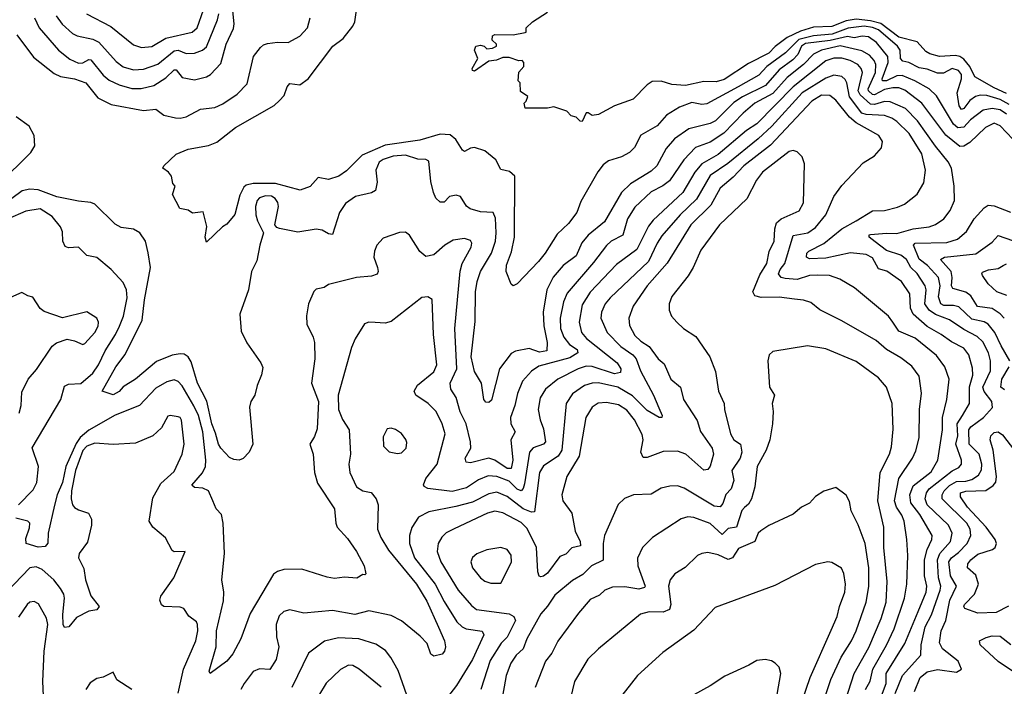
# Model space of a CAD drawing. Extents: x 1550320 to 1685906, y 509093 to 640511.
# Tile 302 of 532: x 1657505 to 1662355, y 546541 to 549826. Entities that reach past the tile are written whole.
import ezdxf

# ---------------------------------------------------------------- set-up
doc = ezdxf.new("R2010")
doc.units = 0

msp = doc.modelspace()

# ---------------------------------------------------------------- linework, layer by layer
at = {"layer": '0CON20XD'}
for points in [[(1657576.9, 549835), (1657599.7, 549785), (1657695.4, 549675), (1657751.7, 549631.7), (1657795, 549612.2), (1657815, 549613.9), (1657845, 549630.4), (1657855, 549627.3), (1657915, 549553.2), (1657945, 549528.1), (1657994.1, 549504.1), (1658057.5, 549487.5), (1658102.8, 549487.2), (1658165, 549501), (1658225, 549538.6), (1658265, 549579.2), (1658275, 549579.5), (1658305, 549541.8), (1658365, 549529.6), (1658425, 549543.8), (1658445, 549556.2), (1658495, 549610.6), (1658521.9, 549705), (1658557.5, 549782.5), (1658560.9, 549805), (1658553.3, 549886.7)], [(1658105, 549688.2), (1658155, 549694.1), (1658225, 549734.2), (1658354.8, 549765.2), (1658378.8, 549785), (1658410.2, 549875)], [(1662378.1, 549408.1), (1662335, 549432.7), (1662268.5, 549451.5), (1662235.8, 549454.2), (1662213.1, 549446.9), (1662185, 549426.9), (1662155, 549388.8), (1662143.8, 549383.8), (1662131.6, 549401.6), (1662121.7, 549465), (1662143.9, 549535), (1662143.7, 549555), (1662129.2, 549575), (1662097.5, 549585), (1662055, 549563.1), (1662025, 549561.9), (1661975, 549581.4), (1661935, 549589), (1661885.1, 549615.1), (1661855, 549621.4), (1661844.1, 549634.1), (1661841.9, 549675), (1661828.9, 549695), (1661735.1, 549775.1), (1661705, 549787.9), (1661665, 549793.6), (1661585, 549784.9), (1661507.5, 549755), (1661415, 549747.1), (1661342, 549728), (1661276.8, 549663.2), (1661184.3, 549595.7), (1661145, 549552.5), (1661044.5, 549494.5), (1660889.3, 549410.7), (1660865, 549407.9), (1660815, 549417.4), (1660755.2, 549394.8), (1660690.6, 549355), (1660645, 549303.6), (1660565, 549256.9), (1660533.1, 549196.9), (1660509.2, 549170.8), (1660469.5, 549150.5), (1660405, 549130.3), (1660379, 549111), (1660353, 549077), (1660269.5, 548930.5), (1660249.6, 548875), (1660208.4, 548821.6), (1660151.7, 548768.3), (1660093.2, 548675), (1660060.9, 548635), (1659955, 548524.2), (1659935, 548514.2), (1659925, 548522.5), (1659900.8, 548585), (1659902.9, 548617.1), (1659927.2, 548682.8), (1659942.5, 548755), (1659943.3, 549055), (1659918, 549078), (1659875, 549088.1), (1659849.5, 549135), (1659795, 549178.9), (1659745, 549195.4), (1659725, 549192.3), (1659695, 549176.5), (1659685, 549182.2), (1659652.8, 549235), (1659625, 549258.9), (1659575, 549261.5), (1659475, 549232), (1659305, 549206.9), (1659191.2, 549158.8), (1659115, 549080.8), (1659076, 549055), (1659025, 549038.5), (1658975, 549048.6), (1658935, 549004.5), (1658885.6, 548985.6), (1658765, 549018.9), (1658655, 549019.2), (1658619.9, 549010.1), (1658609.3, 549000.7), (1658589.6, 548960.4), (1658565, 548866), (1658525, 548818.8), (1658503.3, 548805), (1658425, 548730), (1658417.5, 548755), (1658427.1, 548807.1), (1658408.3, 548878.3), (1658355, 548872.5), (1658335, 548887.5), (1658293.3, 548895), (1658257.5, 548965), (1658270, 549005), (1658258.3, 549018.3), (1658252.5, 549055), (1658237.5, 549075), (1658210, 549095), (1658213.8, 549105), (1658275, 549162.5), (1658335, 549187.5), (1658435, 549205.8), (1658475, 549222.5), (1658568, 549295), (1658757.4, 549402.6), (1658785, 549428), (1658807, 549453), (1658822.5, 549495), (1658835, 549512), (1658885, 549504.2), (1658926.1, 549533.9), (1659047.1, 549695), (1659097.2, 549732.8), (1659145.4, 549794.6), (1659155.5, 549815), (1659167.3, 549895)], [(1657490.5, 549750.5), (1657572, 549642), (1657675, 549560.7), (1657706.3, 549546.3), (1657775, 549534.8), (1657830, 549515), (1657890.1, 549440.1), (1657955, 549407.8), (1658115, 549377.7), (1658175.5, 549385.5), (1658215.3, 549355.3), (1658271.9, 549341.9), (1658295, 549340), (1658325, 549347.9), (1658395, 549384.4), (1658465, 549393.3), (1658505, 549410.8), (1658575, 549459.5), (1658625, 549510), (1658656.7, 549645), (1658690.5, 549689.5), (1658705, 549702), (1658725, 549708), (1658774.5, 549715.5), (1658827, 549713), (1658885, 549744.4), (1658922.2, 549785), (1658935.7, 549835)], [(1657684.4, 549844.4), (1657713.7, 549803.7), (1657765, 549757.5), (1657786.8, 549746.8), (1657865, 549729.5), (1657895, 549714.7), (1657980.1, 549620.1), (1658015, 549592.8), (1658065, 549578.1), (1658115, 549581.9), (1658185, 549606.1), (1658265, 549672.5), (1658285, 549676.2), (1658325, 549659.4), (1658365, 549660.3), (1658404.4, 549675), (1658425, 549692.3), (1658478.5, 549825), (1658485.2, 549855)], [(1657834.4, 549855), (1657952.8, 549792.8), (1658065, 549701.5), (1658105, 549688.2)], [(1662365, 549462.8), (1662305, 549489.6), (1662209.5, 549545), (1662185.3, 549595.3), (1662155, 549631), (1662135, 549644.5), (1662115, 549648.7), (1662035, 549644), (1661987.7, 549657.7), (1661968.5, 549668.5), (1661925, 549716.2), (1661835, 549739.5), (1661746.4, 549806.4), (1661695, 549820.8), (1661625, 549828), (1661575, 549820.7), (1661505, 549792.6), (1661415, 549788.6), (1661350.1, 549770.1), (1661285, 549737.4), (1661226, 549694), (1661195, 549661.3), (1661095, 549609.5), (1660975, 549531.4), (1660935, 549519), (1660875, 549522), (1660785, 549501.9), (1660716.8, 549506.8), (1660665, 549523.5), (1660619.5, 549520.5), (1660595.7, 549504.3), (1660526.7, 549435), (1660435, 549401.5), (1660355, 549358.8), (1660325, 549353.3), (1660305, 549367.5), (1660295, 549367.5), (1660275, 549323.8), (1660265, 549326.2), (1660245, 549346.2), (1660221.7, 549351.7), (1660200, 549375), (1660136.4, 549396.4), (1660105, 549390), (1659995, 549390), (1659990, 549415), (1660000, 549425), (1660007, 549447), (1659971.7, 549471.7), (1659970, 549515), (1659960, 549525), (1659963, 549567), (1659987.5, 549595), (1659987.5, 549615), (1659980, 549625), (1659963.6, 549623.6), (1659915, 549640), (1659885, 549640), (1659853.6, 549626.4), (1659815, 549620.8), (1659745, 549571.9), (1659735.8, 549575.8), (1659733.5, 549585), (1659760.6, 549635), (1659745.6, 549675), (1659750.8, 549695), (1659775, 549700.6), (1659793.3, 549695), (1659805, 549682.5), (1659833.3, 549685), (1659852.5, 549695), (1659852.5, 549705), (1659832.5, 549725), (1659833, 549747), (1659845, 549752.5), (1659935, 549751.2), (1659995, 549762.5), (1660000, 549765), (1660000, 549785), (1660030, 549815), (1660105, 549862.5)], [(1662365, 549360.3), (1662335, 549381.1), (1662295, 549388.7), (1662250.1, 549379.9), (1662187.4, 549332.6), (1662155, 549296.9), (1662125, 549293.5), (1662105, 549310.6), (1662020.5, 549450.5), (1661984.8, 549484.8), (1661914.3, 549524.3), (1661850.9, 549550.9), (1661825, 549548.5), (1661775, 549524.5), (1661754.6, 549524.6), (1661753.5, 549535), (1661782.3, 549615), (1661781.1, 549645), (1661725, 549714.2), (1661685, 549741.2), (1661655, 549745.2), (1661615, 549736), (1661582.9, 549742.9), (1661497.2, 549722.8), (1661375, 549708.5), (1661356.5, 549695), (1661337.2, 549655), (1661312.2, 549627.8), (1661245, 549579.4), (1661177.6, 549502.4), (1661065, 549445.2), (1661022.7, 549417.3), (1660932.1, 549327.9), (1660905, 549313.8), (1660801.3, 549288.7), (1660730.9, 549239.1), (1660688.7, 549191.3), (1660643.6, 549105), (1660615, 549078.9), (1660513.5, 549016.5), (1660469.3, 548975), (1660385, 548829.6), (1660305.6, 548764.4), (1660274.4, 548725.6), (1660245, 548662.3), (1660182.3, 548615), (1660132.8, 548557.2), (1660100.5, 548495), (1660083.8, 548385), (1660087.1, 548317.1), (1660103.2, 548235), (1660101.5, 548195), (1660065, 548187.7), (1660014.2, 548205.8), (1659946.7, 548193.3), (1659925, 548181.5), (1659867.8, 548105), (1659828.7, 547951.3), (1659815, 547939.2), (1659800.6, 547940.6), (1659791.4, 547955), (1659778.6, 548035), (1659745, 548092.5), (1659728, 548165), (1659748.1, 548338.1), (1659750.2, 548485), (1659758, 548535), (1659775.2, 548585), (1659828.1, 548675), (1659847.6, 548735), (1659852.2, 548775), (1659847.6, 548847.6), (1659837.1, 548875), (1659775, 548878.8), (1659724, 548894), (1659705, 548907.5), (1659675.8, 548955), (1659655, 548961.9), (1659621.2, 548955), (1659595, 548927.5), (1659575, 548927.5), (1659555, 548945.8), (1659542.5, 548975), (1659529.1, 549029.1), (1659519.4, 549129.4), (1659505, 549137.5), (1659465, 549137.8), (1659405, 549158.2), (1659345, 549153.8), (1659295, 549137.1), (1659275, 549123.1), (1659258.2, 549085), (1659266.1, 549025), (1659256.5, 548985), (1659236.8, 548973.2), (1659159.2, 548955), (1659109.1, 548920.9), (1659079.6, 548875), (1659045, 548767.5), (1659025, 548770.5), (1658995, 548788.6), (1658965, 548794.2), (1658875, 548779.2), (1658785, 548796.2), (1658771.7, 548801.7), (1658761.2, 548815), (1658768.3, 548848.3), (1658778.9, 548905), (1658776.1, 548925), (1658763.6, 548945), (1658745, 548956.7), (1658715, 548957.6), (1658685, 548947.3), (1658674.7, 548935), (1658666.7, 548905), (1658668.2, 548865), (1658675.5, 548835), (1658706, 548775), (1658686.7, 548715), (1658672.4, 548637.6), (1658646.2, 548585), (1658631.8, 548495), (1658588.6, 548375), (1658595, 548291.2), (1658622.9, 548232.9), (1658692, 548135), (1658701.7, 548111.7), (1658696.4, 548076.4), (1658673.8, 548023.8), (1658662.5, 547975), (1658642.5, 547945), (1658636.1, 547916.1), (1658652.5, 547735), (1658635.7, 547695), (1658605, 547664.3), (1658585, 547655.8), (1658558.8, 547658.8), (1658538.3, 547668.3), (1658495, 547714), (1658483.9, 547733.9), (1658469.3, 547789.3), (1658451.4, 547835), (1658426.9, 547946.9), (1658380.4, 548035), (1658349.6, 548139.6), (1658334.1, 548164.1), (1658315, 548178.1), (1658295, 548180.2), (1658255, 548172.3), (1658178.8, 548141.2), (1658075.7, 548055), (1658013.5, 548016.5), (1657995, 547993.8), (1657965, 547976.7), (1657910, 547995), (1657978.8, 548115), (1658023.4, 548176.6), (1658108.5, 548345), (1658119.7, 548445), (1658148.5, 548605), (1658136.9, 548676.9), (1658124.5, 548734.5), (1658095.5, 548775.5), (1658065, 548794), (1658005, 548801.9), (1657975, 548818.1), (1657875, 548916.9), (1657855, 548925.4), (1657795, 548931), (1657686.9, 548953.1), (1657595, 548988.1), (1657555, 548990.3), (1657517.1, 548982.9), (1657415, 548906.2)], [(1662397.3, 549237.3), (1662335, 549302.5), (1662305, 549316.2), (1662261.3, 549295), (1662185, 549220.4), (1662155, 549203.2), (1662135, 549200.7), (1662067.1, 549257.1), (1661948.4, 549415), (1661865, 549478), (1661835, 549489.8), (1661805, 549489.4), (1661765, 549481.4), (1661715, 549455.7), (1661705, 549456.5), (1661686, 549475), (1661684.6, 549485), (1661720, 549565), (1661722.5, 549605), (1661713.9, 549625), (1661690.9, 549650.9), (1661653.2, 549673.2), (1661546.6, 549696.6), (1661453.5, 549676.5), (1661414.7, 549655.3), (1661364.8, 549605), (1661285, 549540.7), (1661215, 549462.9), (1661125, 549414), (1661068.1, 549365), (1660973.9, 549266.1), (1660905, 549222.6), (1660833.6, 549196.4), (1660775.9, 549135), (1660705, 549032), (1660673.4, 549006.6), (1660615, 548977.2), (1660535, 548902.9), (1660497.8, 548845), (1660476.2, 548763.8), (1660418.2, 548735), (1660395, 548714), (1660331.3, 548628.7), (1660202.1, 548477.9), (1660183.3, 548435), (1660167, 548355), (1660168.5, 548305), (1660185, 548262.1), (1660213.1, 548225), (1660250.1, 548200.1), (1660254, 548185), (1660215, 548159.7), (1660061.7, 548118.3), (1660025.2, 548094.8), (1659981.3, 548045), (1659956.5, 547983.5), (1659944.1, 547925), (1659922, 547865), (1659924, 547835), (1659944.6, 547795), (1659924.1, 547755), (1659933.8, 547656.2), (1659925, 547614.6), (1659905, 547614.8), (1659845, 547654.8), (1659815.2, 547665.2), (1659725, 547642.6), (1659703.1, 547645), (1659699.6, 547665), (1659727.4, 547715), (1659725.7, 547745), (1659703.4, 547835), (1659675, 547894.4), (1659654.8, 547964.8), (1659628.9, 548005), (1659624.7, 548035), (1659658, 548105), (1659648.8, 548305), (1659673.6, 548586.4), (1659684.7, 548625.3), (1659728.8, 548705), (1659731.1, 548725), (1659725, 548738.1), (1659695, 548747.5), (1659640.1, 548739.9), (1659598.1, 548715), (1659545, 548667.5), (1659505, 548659.2), (1659475, 548683.8), (1659424.2, 548764.2), (1659405, 548778.8), (1659375, 548777.5), (1659295, 548750), (1659264.5, 548715.5), (1659251.9, 548685), (1659249.4, 548655), (1659267.5, 548605), (1659270.8, 548585), (1659265, 548571.2), (1659237.5, 548562.5), (1659163.9, 548556.1), (1659025, 548520.8), (1659005, 548506.2), (1658981.2, 548501.2), (1658965, 548497.5), (1658953.6, 548486.4), (1658926.5, 548425), (1658916.9, 548366.9), (1658919.5, 548325), (1658950.9, 548260.9), (1658956.5, 548235), (1658959.1, 548155), (1658942.7, 548035), (1658976, 547945), (1658969.4, 547810.6), (1658957.5, 547772.5), (1658934.4, 547735), (1658950, 547685), (1658956.7, 547595), (1658971.7, 547541.7), (1659055.7, 547415), (1659061.1, 547345), (1659068.1, 547325), (1659119.3, 547269.3), (1659163.5, 547205), (1659201.1, 547135), (1659210, 547095), (1659205, 547090), (1659195, 547092.5), (1659165.8, 547074.2), (1659105, 547078.9), (1659055, 547073.1), (1659019.1, 547079.1)], [(1661912.7, 546515), (1661940.8, 546585), (1661975, 546612.1), (1662025, 546624.2), (1662118.7, 546611.3), (1662143.8, 546625), (1662126.7, 546665), (1662050, 546725), (1662034.7, 546755), (1662043.7, 546815), (1662067.2, 546865), (1662086.9, 546965), (1662120, 547035), (1662090, 547085), (1662081.1, 547155), (1662094.3, 547175), (1662129.5, 547200.5), (1662171.4, 547245), (1662190, 547285), (1662186.1, 547315), (1662169.6, 547345), (1662047.8, 547465), (1662047.8, 547485), (1662058.2, 547505), (1662085, 547530), (1662119.6, 547550.4), (1662165, 547551.4), (1662195, 547560), (1662228.1, 547581.9), (1662242.8, 547607.2), (1662244.1, 547635), (1662230.4, 547685), (1662181.7, 547735), (1662180.3, 547805), (1662189.6, 547820.4), (1662252.9, 547865), (1662296.9, 547915), (1662292.8, 547945), (1662255, 547993.5), (1662249, 548015), (1662286.7, 548095), (1662286.1, 548145), (1662276.5, 548185), (1662248.4, 548238.4), (1662221.8, 548265), (1662155, 548298.9), (1662085, 548346.9), (1662015, 548372.5), (1661984.3, 548395), (1661963.9, 548425), (1661970.2, 548495), (1661965.2, 548515), (1661924.9, 548574.9), (1661894.2, 548604.2), (1661872.5, 548645), (1661845, 548664.8), (1661775, 548687.9), (1661719.1, 548730.9), (1661688.6, 548755), (1661689.2, 548765), (1661695, 548767.5), (1661775, 548774.7), (1661825, 548772.5), (1661905, 548795.2), (1661984.1, 548805.9), (1662015, 548816.9), (1662056.2, 548845), (1662087.9, 548885), (1662109.6, 548935), (1662108.2, 549005), (1662095.3, 549095), (1662078.9, 549125), (1662015, 549202.8), (1661927.6, 549327.6), (1661867.9, 549387.9), (1661791.8, 549421.8), (1661765, 549422.8), (1661715, 549408), (1661695, 549409.5), (1661644.9, 549455), (1661635.6, 549475), (1661656.3, 549565), (1661649.7, 549585), (1661632.7, 549605), (1661595.1, 549625.1), (1661555, 549636.7), (1661515, 549637), (1661475, 549623.2), (1661314, 549495), (1661135, 549313), (1661085, 549279.3), (1660945, 549161.2), (1660864.4, 549115.6), (1660831, 549075), (1660770.8, 548975), (1660625, 548838), (1660601.4, 548808.6), (1660545, 548693.2), (1660445, 548618.9), (1660315, 548484), (1660275, 548420.6), (1660260, 548335), (1660271.4, 548285), (1660297.1, 548255), (1660448.2, 548135), (1660465.3, 548105), (1660463.3, 548086.7), (1660435, 548081.2), (1660325, 548117.8), (1660295, 548118.4), (1660255.5, 548105), (1660155, 548055.3), (1660094, 548006), (1660068.2, 547961.8), (1660059.2, 547905), (1660068.2, 547855), (1660085, 547810), (1660095.2, 547745), (1660085, 547734.4), (1660034.5, 547715.5), (1660015.9, 547694.1), (1659990.9, 547539.1), (1659985, 547515.6), (1659975.5, 547505), (1659955, 547513), (1659915, 547551.8), (1659855.7, 547574.3), (1659812.1, 547577.9), (1659765, 547558.8), (1659705, 547519.3), (1659635, 547501.7), (1659515.8, 547515.8), (1659497.1, 547525), (1659493.8, 547533.8), (1659505.4, 547565), (1659560.4, 547635), (1659599.6, 547785), (1659586.2, 547835), (1659556.4, 547895), (1659516.7, 547935), (1659456.5, 547975), (1659448, 547995), (1659464.8, 548025.2), (1659545, 548091.2), (1659559.7, 548125), (1659542.2, 548275), (1659536.6, 548446.6), (1659515, 548460.8), (1659485, 548456.9), (1659335, 548338.5), (1659305, 548330.3), (1659255, 548334.6)], [(1661816.5, 546505), (1661853.9, 546595), (1661943.7, 546695), (1661944.8, 546745), (1661964.4, 546835), (1661996.4, 546893.6), (1662038.8, 547015), (1662041.6, 547035), (1662030.7, 547075), (1662024.9, 547165), (1662036.3, 547195), (1662089.5, 547255), (1662098, 547295), (1662080.3, 547335), (1661975.2, 547435), (1661964.8, 547465), (1661971.7, 547495), (1661985.3, 547515), (1662097.7, 547602.3), (1662131.4, 547618.6), (1662144, 547635), (1662143.7, 547655), (1662116.1, 547735), (1662125.2, 547775), (1662122.5, 547835), (1662148.5, 547875), (1662182.5, 547935), (1662183.8, 548016.2), (1662198.9, 548075), (1662198.1, 548108.1), (1662179.2, 548175), (1662155, 548207.9), (1662095, 548238.2), (1662044.5, 548275), (1661975, 548314.3), (1661905.4, 548375.4), (1661893.2, 548405), (1661890, 548475), (1661847.7, 548535), (1661776.8, 548586.8), (1661735, 548598.7), (1661705, 548652.2), (1661675, 548669.3), (1661596.5, 548676.5), (1661475, 548651.2), (1661395, 548647.5), (1661380, 548655), (1661382.7, 548675), (1661391.8, 548685), (1661465, 548723), (1661555, 548794.7), (1661625.6, 548834.4), (1661705, 548883.6), (1661765, 548886.1), (1661828, 548902), (1661862.4, 548917.6), (1661925, 548965.8), (1661957.6, 549022.4), (1661967.1, 549085), (1661948.8, 549165), (1661886.7, 549265), (1661825, 549324.2), (1661800.8, 549340.8), (1661765, 549353.4), (1661675, 549358.4), (1661653.3, 549365), (1661591.5, 549445), (1661578.4, 549515), (1661570.4, 549530.4), (1661555, 549545.4), (1661515, 549552), (1661475, 549538.1), (1661358.8, 549465), (1661209.1, 549300.9), (1661141.9, 549238.1), (1660992.2, 549117.8), (1660905, 549057.8), (1660838, 548942), (1660758, 548865), (1660668.4, 548761.6), (1660644.6, 548725.4), (1660601.7, 548635), (1660412.8, 548455), (1660388.2, 548425), (1660369.7, 548385), (1660367.8, 548355), (1660398.7, 548285), (1660465.1, 548215.1), (1660524.2, 548175), (1660541.7, 548155), (1660562.7, 548095), (1660627.1, 547975), (1660652.8, 547912.8), (1660670, 547875), (1660667.5, 547865), (1660654, 547866), (1660595, 547899.7), (1660522.9, 547972.9), (1660450.8, 548015), (1660355, 548036), (1660325, 548034.8), (1660286.9, 548023.1), (1660228.4, 547981.6), (1660196.6, 547935), (1660175.8, 547705), (1660156.8, 547675), (1660085, 547626.9), (1660065.3, 547595), (1660039.9, 547400.1), (1660025, 547399.2), (1659985, 547415.7), (1659905, 547477.2), (1659855, 547497.3), (1659815, 547490), (1659735, 547448.8), (1659652.9, 547427.1), (1659519.7, 547400.3), (1659469.2, 547375), (1659436.1, 547323.9), (1659425.3, 547284.7), (1659424.8, 547244.8), (1659448.8, 547175), (1659551, 547045), (1659595, 546959.2), (1659658.6, 546858.6), (1659683.7, 546833.7), (1659703.6, 546823.6), (1659783.1, 546813.1), (1659790.4, 546795), (1659735, 546672.5), (1659656.5, 546545), (1659612.7, 546487.3)], [(1661749.2, 546495), (1661772.4, 546555), (1661773.2, 546605), (1661865, 546752.7), (1661930.5, 546910.5), (1661970, 547005), (1661972.8, 547035), (1661962.4, 547085), (1661961.2, 547165), (1661974, 547215), (1661997.6, 547265), (1661998.9, 547285), (1661937.8, 547387.8), (1661894.4, 547444.4), (1661889.8, 547485), (1661905, 547529.4), (1661995, 547597.9), (1662027.4, 547655), (1662050.3, 547805), (1662051, 547865), (1662072, 547955), (1662082.7, 548055), (1662062.2, 548115), (1662021, 548171), (1661915, 548256.1), (1661835, 548290.4), (1661805, 548335.6), (1661784.5, 548365), (1661616.9, 548505), (1661545, 548547.5), (1661493.3, 548565), (1661435, 548566.9), (1661395, 548564.8), (1661335, 548546.2), (1661275, 548550.2), (1661255, 548556.2), (1661243, 548573), (1661249.8, 548595), (1661274, 548625), (1661315, 548762.1), (1661387.1, 548775), (1661425, 548802.7), (1661476, 548865), (1661514.6, 548955), (1661555, 549009.2), (1661660.2, 549119.8), (1661715.5, 549154.5), (1661750, 549195), (1661754, 549225), (1661737.1, 549255), (1661625, 549317.5), (1661592.4, 549345), (1661525, 549429.4), (1661495, 549452.6), (1661455, 549454.4), (1661405.8, 549425), (1661202.8, 549207.2), (1661071.9, 549105), (1661019.8, 549050.2), (1660955, 548995.4), (1660908.4, 548911.6), (1660811.2, 548815), (1660693.7, 548626.3), (1660595.3, 548515), (1660526.1, 548415), (1660505.4, 548355), (1660508.9, 548318.9), (1660535, 548270), (1660565, 548241.8), (1660605.6, 548215.6), (1660650.4, 548155), (1660679.5, 548129.5), (1660712.1, 548055), (1660759.7, 548015), (1660774.8, 547954.8), (1660841.5, 547851.5), (1660857.5, 547797.5), (1660915.3, 547715), (1660921.9, 547685), (1660905, 547626.2), (1660895, 547610), (1660875, 547606.7), (1660786.4, 547685), (1660745, 547700), (1660675, 547698.6), (1660595, 547668.9), (1660575, 547667.8), (1660564.8, 547694.8), (1660576.2, 547755), (1660571.5, 547781.5), (1660533.4, 547855), (1660495, 547901.1), (1660455, 547928.1), (1660395, 547940), (1660354.2, 547935.8), (1660325, 547916.7), (1660292.5, 547865), (1660259.8, 547675), (1660199.1, 547575), (1660175.4, 547485), (1660180, 547455), (1660224.6, 547395), (1660240.4, 547305), (1660265.5, 547254.5), (1660266.9, 547233.1), (1660225, 547223.1), (1660195, 547192.3), (1660165, 547180.3), (1660105, 547098.5), (1660085, 547083.6), (1660071.1, 547081.1), (1660063.8, 547083.8), (1660057.1, 547105), (1660051, 547225), (1660005, 547318.2), (1659975, 547348.4), (1659885, 547395.3), (1659845, 547403.5), (1659808.6, 547395), (1659645, 547317.5), (1659605, 547296.9), (1659583.4, 547276.6), (1659565.4, 547245), (1659560.4, 547205), (1659579.3, 547155), (1659665, 547015.5), (1659729.9, 546939.9), (1659755, 546919.6), (1659915, 546898.3), (1659939.1, 546885), (1659946.9, 546865), (1659906.2, 546783.8), (1659875.8, 546754.2), (1659822.3, 546667.7), (1659776.2, 546525)], [(1657400, 549015), (1657558.9, 549171.1), (1657579.3, 549205), (1657575.2, 549255.2), (1657550.5, 549300.5), (1657487.7, 549347.7)], [(1661671.7, 546525), (1661693.8, 546566.2), (1661707.3, 546625), (1661775, 546743.1), (1661812.7, 546825), (1661863.7, 546975), (1661874.8, 547045), (1661878.9, 547185), (1661875.3, 547265), (1661861.9, 547355), (1661850, 547385), (1661823.3, 547423.3), (1661814, 547455), (1661835.2, 547565), (1661902.7, 547665), (1661918.9, 547701.1), (1661935.8, 547765), (1661937.5, 547905), (1661946.7, 547985), (1661935, 548069.2), (1661898.7, 548118.7), (1661845, 548159.1), (1661775, 548200.4), (1661723.1, 548245), (1661555, 548341.8), (1661446, 548396), (1661402.2, 548432.2), (1661365, 548444.5), (1661321.8, 548448.2), (1661245, 548458.2), (1661157, 548457), (1661125.9, 548465.9), (1661116.2, 548485), (1661150.7, 548569.3), (1661185.3, 548625), (1661196.7, 548683.3), (1661221.1, 548735), (1661224.1, 548795.9), (1661232.3, 548825), (1661255, 548845.3), (1661345, 548884.5), (1661365, 548923.8), (1661370.5, 549115), (1661359.4, 549149.4), (1661334.5, 549174.5), (1661315, 549180.6), (1661295, 549176.4), (1661162.9, 549075), (1661134.6, 549035), (1661086.4, 548943.6), (1660952.2, 548815), (1660860.3, 548689.7), (1660822.3, 548605), (1660796.8, 548563.2), (1660717.4, 548462.6), (1660704.4, 548425), (1660704.4, 548395), (1660715.7, 548365), (1660741.4, 548335), (1660775, 548304.3), (1660835, 548264), (1660904, 548165), (1660931.7, 548091.7), (1660947.1, 547995), (1660974.4, 547935), (1660976.5, 547905), (1661005.4, 547785.4), (1661022.7, 547755), (1661055.3, 547735), (1661062.4, 547695), (1661053.9, 547666.1), (1661012.4, 547605), (1661021.9, 547555), (1661009.2, 547515), (1660983.5, 547486.5), (1660968.8, 547441.2), (1660955, 547424.7), (1660925, 547429.5), (1660778.1, 547518.1), (1660745, 547529.5), (1660706.8, 547526.8), (1660665, 547516.7), (1660615, 547488.2), (1660527.5, 547485), (1660484.2, 547465.8), (1660453.4, 547436.6), (1660386, 547284), (1660378.4, 547245), (1660378.1, 547161.9), (1660321.9, 547135), (1660278.5, 547091.5), (1660227.6, 547062.4), (1660139.9, 546990.1), (1660105, 546935.5), (1660071.1, 546898.9), (1660003.2, 546775), (1659984.8, 546725.2), (1659950.9, 546695), (1659924, 546655), (1659900.4, 546595), (1659877.3, 546465)], [(1662382.7, 548145), (1662338.7, 548218.7), (1662308.7, 548285), (1662275, 548325.7), (1662255, 548337.1), (1662195, 548350.6), (1662130.8, 548410.8), (1662105, 548418.1), (1662057.3, 548417.3), (1662042, 548425), (1662030.8, 548460.8), (1662039, 548515), (1662030, 548555), (1661975.6, 548615), (1661935.8, 548645.8), (1661906.9, 548715), (1661915, 548725.2), (1662071.7, 548728.3), (1662124.4, 548745), (1662167.9, 548782.1), (1662205.6, 548844.4), (1662255, 548899.1), (1662275, 548911.5), (1662305, 548908.5), (1662385, 548877.1)], [(1657498.1, 547435), (1657570.4, 547509.6), (1657588.2, 547545), (1657597.6, 547625), (1657566.1, 547716.1), (1657707.8, 547955), (1657725, 548019.4), (1657745, 548030.7), (1657805, 548033.5), (1657865.2, 548084.8), (1657893.3, 548125), (1657925.5, 548194.5), (1657977.1, 548275), (1657995.6, 548315), (1658016.2, 548365), (1658033.5, 548455), (1658031.3, 548495), (1658015, 548531.4), (1657955.8, 548595), (1657884.4, 548654.4), (1657835, 548664.6), (1657795, 548705.4), (1657745, 548701.1), (1657728.9, 548708.9), (1657717.1, 548735), (1657715, 548780), (1657706, 548805), (1657665, 548856.9), (1657605, 548893.5), (1657535, 548881.9), (1657445, 548843.3)], [(1662354.8, 548354.8), (1662335, 548377.2), (1662295, 548402.1), (1662223.4, 548413.4), (1662189, 548465), (1662165, 548482.9), (1662101.6, 548501.6), (1662094.5, 548515), (1662098.3, 548555), (1662093.1, 548585), (1662040, 548645), (1662060, 548655), (1662215, 548672.2), (1662295, 548730), (1662325, 548762.9), (1662395, 548737.8)], [(1662367.5, 548467.5), (1662317.1, 548485), (1662274.4, 548525), (1662247.8, 548565), (1662243.3, 548575), (1662247.5, 548582.5), (1662276.9, 548593.1), (1662325, 548599.6), (1662349.4, 548615), (1662365, 548623.6)], [(1657502.6, 547887.4), (1657512.5, 547925), (1657515, 547990), (1657546.5, 548055), (1657587.4, 548102.6), (1657665, 548217.5), (1657685.7, 548234.3), (1657738.3, 548251.7), (1657775, 548244), (1657815, 548226.2), (1657825, 548230), (1657875.4, 548285), (1657890.9, 548315), (1657893.1, 548335), (1657885, 548355.8), (1657835, 548386.9), (1657715, 548357.5), (1657625, 548388.2), (1657605, 548403.1), (1657568.7, 548458.7), (1657544.5, 548464.5), (1657515, 548481.2), (1657445, 548450)], [(1659255, 548334.6), (1659224.5, 548335.5), (1659203, 548327), (1659157.3, 548252.7), (1659138.8, 548211.2), (1659073.5, 547975), (1659074.5, 547905), (1659095.3, 547855.3), (1659126.8, 547805), (1659134.7, 547685), (1659126.2, 547635), (1659130.9, 547595), (1659164.4, 547524.4), (1659194.3, 547505), (1659235.9, 547495.9), (1659261.2, 547465), (1659270, 547435), (1659267.5, 547315), (1659282.9, 547275), (1659321.7, 547211.7), (1659459.4, 547045), (1659510.1, 546960.1), (1659568, 546832), (1659597.7, 546765), (1659601.9, 546735), (1659597.1, 546715), (1659585, 546700), (1659545, 546690), (1659530, 546700), (1659511.5, 546751.5), (1659477.6, 546787.6), (1659385, 546864.4), (1659335, 546890.6), (1659225, 546912.7), (1659155, 546895.5), (1659045, 546913.9), (1658905, 546901.5), (1658835, 546917.3), (1658805, 546910), (1658782.3, 546887.7), (1658768.2, 546845), (1658769.1, 546785), (1658781.8, 546735), (1658767.4, 546672.6), (1658736.5, 546623.5), (1658685, 546626.7), (1658655.3, 546614.7), (1658610.5, 546555), (1658594.4, 546525)], [(1661558.3, 546425), (1661615.2, 546604.8), (1661687.4, 546732.6), (1661747.8, 546875), (1661772, 546955), (1661777.8, 547057.8), (1661761.7, 547225), (1661761.7, 547325), (1661731.7, 547455), (1661742.4, 547595), (1661788.8, 547685), (1661799.4, 547720.6), (1661807.8, 547807.8), (1661802.1, 547935), (1661774.4, 548015), (1661735, 548061.5), (1661625, 548141.8), (1661475, 548204.5), (1661385, 548218.9), (1661215, 548191.2), (1661196.7, 548175), (1661190, 548145), (1661198.6, 548015), (1661222.5, 547975), (1661210.8, 547935), (1661215.7, 547895), (1661212.9, 547835), (1661200.5, 547755), (1661181.1, 547705), (1661138, 547625), (1661126.3, 547523.7), (1661109.4, 547465), (1661095, 547437.9), (1661075, 547422.7), (1661061.9, 547408.1), (1661035.4, 547325), (1660995, 547319.3), (1660965, 547290), (1660905, 547342.8), (1660825, 547372.9), (1660795, 547376.5), (1660763.5, 547366.5), (1660622.5, 547275), (1660572.9, 547225), (1660547.6, 547172.4), (1660549.6, 547135), (1660585.5, 547035), (1660582.1, 547027.9), (1660555, 547020.2), (1660485, 547031.9), (1660425, 547029.5), (1660386.7, 547015), (1660360.3, 546989.7), (1660315, 546968.2), (1660258, 546902), (1660155.9, 546764.1), (1660125.3, 546704.7), (1660095.4, 546664.6), (1660044.3, 546535)], [(1662355, 548002.8), (1662338.2, 548015), (1662342.1, 548055), (1662377.9, 548115)], [(1659019.1, 547079.1), (1658895, 547118.1), (1658805, 547116.7), (1658775, 547107.5), (1658755, 547093.3), (1658640.1, 546899.9), (1658594.5, 546775.5), (1658555, 546701.4), (1658525, 546664.3), (1658442.5, 546605), (1658438, 546615), (1658473.1, 546735), (1658474.6, 546815), (1658507.7, 546962.3), (1658510.4, 547005), (1658499.5, 547065), (1658513.1, 547195), (1658507.2, 547345), (1658498.4, 547388.4), (1658473.1, 547415), (1658455.6, 547455), (1658434.2, 547505), (1658406.7, 547516.7), (1658365, 547521.2), (1658352.2, 547532.2), (1658405, 547592.7), (1658419.6, 547625), (1658421.3, 547655), (1658406.3, 547795), (1658385.6, 547875), (1658363, 547923), (1658305, 548022.5), (1658285, 548043.5), (1658265, 548052.1), (1658228.8, 548041.2), (1658175, 548010), (1658095, 547925.3), (1657975, 547876.4), (1657845, 547803.1), (1657802.6, 547767.4), (1657782, 547738), (1657731.5, 547625), (1657715.2, 547544.8), (1657689.8, 547485), (1657676.6, 547433.4), (1657645.5, 547295.5), (1657642.7, 547247.3), (1657630, 547230), (1657595, 547226.9), (1657536, 547245), (1657535, 547270), (1657552.5, 547322.5), (1657553.8, 547345), (1657544.1, 547354.1), (1657485, 547370)], [(1658285, 546508.1), (1658311.9, 546625), (1658372.3, 546765), (1658382.7, 546815), (1658380.9, 546845), (1658375, 546859.2), (1658337, 546887), (1658313.3, 546925), (1658295, 546930.8), (1658214.2, 546934.2), (1658202.7, 546942.7), (1658194.3, 546965), (1658199.2, 546985), (1658264.4, 547075), (1658320, 547205), (1658265, 547204), (1658255, 547210), (1658222, 547272), (1658160, 547325), (1658142.5, 547355), (1658159.6, 547470.4), (1658199.2, 547540.8), (1658265, 547599.1), (1658305.3, 547684.7), (1658313.9, 547735), (1658302.2, 547852.2), (1658295.5, 547865), (1658285, 547868.8), (1658245, 547875.8), (1658235, 547872), (1658203.3, 547815), (1658160.8, 547775), (1658075, 547739.1), (1657965, 547732.9), (1657875, 547739.8), (1657835.4, 547724.6), (1657815, 547703.5), (1657780.2, 547605), (1657760, 547505), (1657758.4, 547465), (1657765, 547435.8), (1657775, 547422.5), (1657795, 547410), (1657844, 547395), (1657858.5, 547365), (1657858.8, 547335), (1657838.1, 547251.9), (1657798.1, 547195), (1657794.5, 547175), (1657821.2, 547121.2), (1657829, 547065), (1657855, 546987.1), (1657896.2, 546935), (1657885, 546918.8), (1657845, 546910.6), (1657785, 546880), (1657746.1, 546833.9), (1657725, 546830.8), (1657718.9, 546845), (1657717.1, 546895), (1657725.9, 546975), (1657721.8, 546995), (1657705, 547022.5), (1657672.4, 547065), (1657615, 547116.5), (1657585, 547129.3), (1657555, 547124.6), (1657438.8, 547005)], [(1659365, 547688.8), (1659385, 547691.2), (1659408.6, 547715), (1659412.3, 547742.3), (1659407, 547757), (1659385, 547786.7), (1659355, 547806.7), (1659335, 547813.3), (1659315, 547810), (1659295, 547770), (1659296.7, 547725), (1659325, 547696.7), (1659365, 547688.8)], [(1662375, 546935.5), (1662315, 546904.7), (1662225, 546901.2), (1662160.6, 546925), (1662154.6, 546935), (1662157.9, 546945), (1662208.2, 546995), (1662226.8, 547045), (1662215, 547089.1), (1662173.3, 547125), (1662174.6, 547145), (1662190, 547165), (1662225, 547192.2), (1662297.1, 547215), (1662308.9, 547225), (1662316.5, 547245), (1662309.1, 547265), (1662264.6, 547324.6), (1662173.6, 547423.6), (1662138.9, 547475), (1662139.6, 547495), (1662165, 547503.4), (1662263.9, 547506.1), (1662299.8, 547530.2), (1662313.3, 547546.7), (1662316.6, 547575), (1662299.6, 547705), (1662284.5, 547755.5), (1662288.9, 547775), (1662305, 547791.9), (1662325, 547794.4), (1662345, 547780.4), (1662405, 547702.4)], [(1661443.7, 546405), (1661500.5, 546575), (1661551.4, 546685), (1661601.8, 546765), (1661625, 546814.4), (1661674.8, 546955), (1661687, 547033), (1661687.6, 547125), (1661669.5, 547245), (1661635, 547336), (1661600, 547405), (1661592.1, 547452.1), (1661575, 547483.3), (1661525, 547520.8), (1661465, 547503.3), (1661425, 547476.2), (1661395, 547443.8), (1661355, 547423.8), (1661315, 547390), (1661195, 547334.3), (1661155, 547307.8), (1661141.8, 547295), (1661125.8, 547254.2), (1661045, 547220.7), (1661015.4, 547174.6), (1660994.2, 547165.8), (1660945, 547188.2), (1660895, 547200), (1660865, 547195.8), (1660843.3, 547185), (1660783.4, 547126.6), (1660732, 547095), (1660708.1, 547065), (1660700.4, 547035), (1660711.9, 546945), (1660705, 546919.1), (1660675, 546907.3), (1660605, 546907.7), (1660562.9, 546897.1), (1660355, 546725.6), (1660303.3, 546675), (1660237.5, 546565), (1660206.5, 546435)], [(1659875, 547049.2), (1659927.4, 547152.6), (1659925, 547186.7), (1659905.5, 547215.5), (1659875, 547225.8), (1659805, 547213.3), (1659756.2, 547193.8), (1659734.6, 547175.4), (1659726.9, 547155), (1659735.5, 547125), (1659775, 547075.5), (1659795, 547060), (1659825, 547050), (1659875, 547049.2)], [(1661361.1, 546475), (1661398.8, 546585), (1661501.9, 546818.1), (1661531.8, 546885), (1661542.5, 546935), (1661568.5, 547005), (1661572.5, 547045), (1661565, 547097.5), (1661553.2, 547123.2), (1661505, 547151.2), (1661485, 547153.8), (1661425, 547142), (1661225, 547037.1), (1660930, 546930), (1660825, 546818.1), (1660672.7, 546707.3), (1660548.6, 546595), (1660441.1, 546458.9)], [(1657622.1, 546495), (1657618.9, 546565), (1657624.7, 546715), (1657643.8, 546845), (1657637.2, 546877.2), (1657597, 546947), (1657575, 546959.2), (1657555, 546955.8), (1657540.8, 546945), (1657498, 546882)], [(1659465, 546342.9), (1659368.3, 546618.3), (1659333.3, 546683.3), (1659307.1, 546717.1), (1659258.5, 546748.5), (1659175, 546774.7), (1659075, 546779.7), (1659006.3, 546763.7), (1658926.9, 546705), (1658844.8, 546535.2)], [(1662394.6, 546615), (1662325, 546663.6), (1662235.6, 546745), (1662232, 546765), (1662265, 546780.9), (1662295, 546789.6), (1662335, 546788.5), (1662387, 546747)], [(1661224.6, 546435), (1661254.3, 546605), (1661246.2, 546635), (1661225.9, 546655.9), (1661207.3, 546667.3), (1661176.1, 546673.9), (1661135, 546668.6), (1661096.7, 546645), (1660978.7, 546591.3), (1660905.7, 546544.3), (1660825, 546499.2)], [(1659285, 546536.2), (1659176.9, 546625), (1659145, 546643.3), (1659125, 546645.5), (1659085, 546624.4), (1659013.4, 546556.6), (1658976.2, 546495)], [(1658056.1, 546526.1), (1657982.9, 546572.9), (1657965, 546611.2), (1657915, 546586.9), (1657885, 546580), (1657851.9, 546558.1), (1657830, 546525)]]:
    msp.add_lwpolyline(points, dxfattribs=at)

doc.saveas('drawing.dxf')
